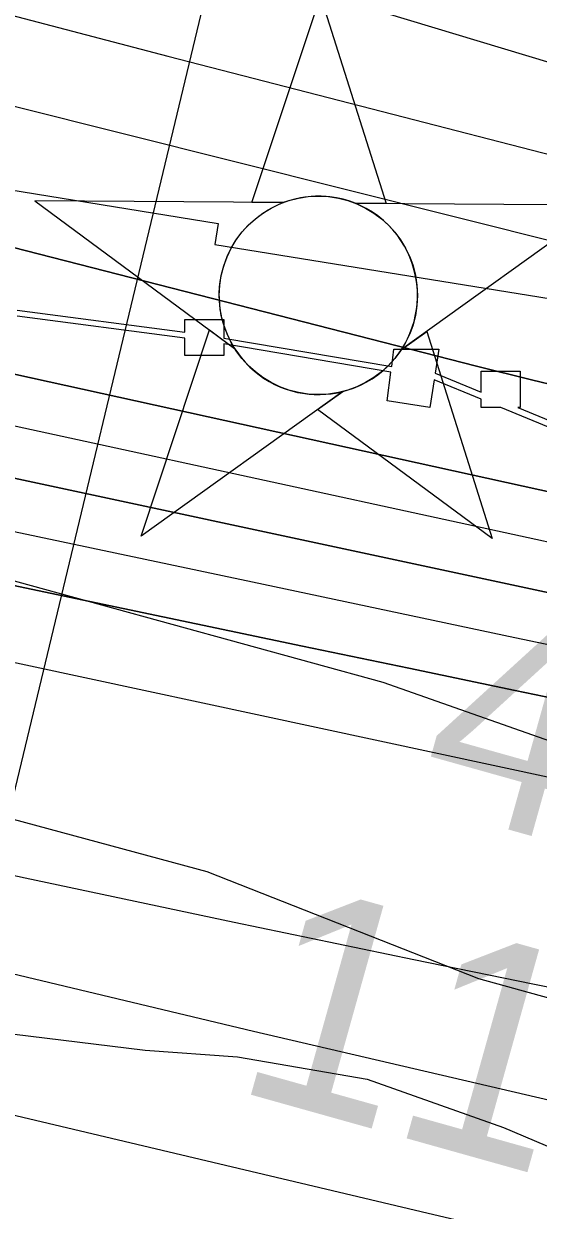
# Model space of a CAD drawing. Extents: x 3567028 to 3605064, y 510945 to 536587.
# Drawn here: x 3592349.3 to 3592507.9, y 522044.2 to 522409.4 of the extents above; entities that cross this region are included whole.
import ezdxf

# ---------------------------------------------------------------- set-up
doc = ezdxf.new("R2010")
doc.units = 0
for name, color, linetype in [('V-CHAN-DOCK', 7, 'Continuous'), ('V-CHAN-NAID', 7, 'Continuous'), ('V-LEVE-TOET', 7, 'Continuous'), ('V-RIVR-EDGE', 7, 'Continuous'), ('V-RIVR-RANG', 7, 'Continuous'), ('V-RRAP-RVMT', 7, 'Continuous'), ('V-SITE-VEGE', 7, 'Continuous'), ('V-TOPO-DPTH', 7, 'Continuous'), ('V-TOPO-MAJR', 7, 'Continuous'), ('V-TOPO-MINR', 7, 'Continuous'), ('V-TOPO-WATR', 7, 'Continuous')]:
    doc.layers.add(name, color=color, linetype=linetype)

msp = doc.modelspace()

# ---------------------------------------------------------------- linework, layer by layer
at = {"layer": 'V-CHAN-DOCK'}
for points in [[(3592347.367, 522321.253), (3592399.007, 522314.489), (3592399.005, 522318.409), (3592411.004, 522318.41500000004), (3592411.008, 522312.693), (3592462.735, 522303.944), (3592463.437, 522309.299), (3592477.273, 522309.291), (3592476.122, 522301.84), (3592490.3170000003, 522295.987), (3592490.313, 522302.44200000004), (3592502.312, 522302.449), (3592502.318, 522291.336), (3592501.595, 522291.336), (3592667.43, 522222.958), (3592678.227, 522250.286), (3592716.8140000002, 522235.043), (3592715.48, 522231.672), (3592721.5670000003, 522229.265), (3592710.6920000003, 522201.74), (3592694.4390000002, 522208.163), (3592576.661, 521910.064)], [(3592571.6780000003, 521911.381), (3592689.579, 522209.82), (3592665.931, 522219.161), (3592666.6950000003, 522221.098), (3592496.357, 522291.33400000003), (3592490.319, 522291.33), (3592490.3170000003, 522293.824), (3592475.809, 522299.80700000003), (3592474.4960000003, 522291.30700000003), (3592461.352, 522293.39), (3592462.4990000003, 522302.148), (3592411.008, 522310.856), (3592411.0100000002, 522307.302), (3592399.011, 522307.29600000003), (3592399.007, 522312.662), (3592347.369, 522319.427)]]:
    msp.add_lwpolyline(points, dxfattribs=at)
at = {"layer": 'V-CHAN-NAID'}
for points in [[(3592429.257310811, 522354.357174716), (3592419.670310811, 522354.425174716), (3592440.7963108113, 522417.909174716), (3592461.020310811, 522354.132174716), (3592451.433310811, 522354.200174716), (3592449.856310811, 522354.778174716), (3592447.761310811, 522355.398174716), (3592445.721310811, 522355.849174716), (3592443.6853108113, 522356.157174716), (3592442.518310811, 522356.271174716), (3592440.984310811, 522356.352174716), (3592439.2623108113, 522356.35017471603), (3592437.892310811, 522356.280174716), (3592435.9863108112, 522356.079174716), (3592434.6203108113, 522355.860174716), (3592432.8363108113, 522355.476174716), (3592431.306310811, 522355.056174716), (3592430.274310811, 522354.72517471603)], [(3592429.257310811, 522354.357174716), (3592352.766310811, 522354.89917471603), (3592414.331310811, 522309.500174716), (3592413.218310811, 522311.409174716), (3592412.408310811, 522313.037174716), (3592411.5833108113, 522315.005174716), (3592410.8873108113, 522317.059174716), (3592410.522310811, 522318.382174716), (3592410.161310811, 522320.00817471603), (3592409.917310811, 522321.453174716), (3592409.729310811, 522323.05117471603), (3592409.6203108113, 522324.787174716), (3592409.608310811, 522326.368174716), (3592409.715310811, 522328.442174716), (3592409.8983108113, 522330.060174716), (3592410.2903108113, 522332.26317471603), (3592410.771310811, 522334.186174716), (3592411.374310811, 522336.07317471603), (3592412.0293108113, 522337.75217471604), (3592412.7563108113, 522339.340174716), (3592413.570310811, 522340.875174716), (3592414.6313108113, 522342.612174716), (3592415.662310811, 522344.082174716), (3592416.662310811, 522345.351174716), (3592417.664310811, 522346.49717471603), (3592418.973310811, 522347.83417471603), (3592420.024310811, 522348.799174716), (3592421.741310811, 522350.196174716), (3592422.953310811, 522351.066174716), (3592424.6403108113, 522352.136174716), (3592426.371310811, 522353.081174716), (3592427.817310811, 522353.765174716)], [(3592451.433310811, 522354.200174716), (3592527.925310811, 522353.657174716), (3592465.7223108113, 522309.135174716), (3592466.633310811, 522310.624174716), (3592467.6113108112, 522312.471174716), (3592468.326310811, 522314.056174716), (3592469.065310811, 522316.011174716), (3592469.610310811, 522317.79617471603), (3592470.008310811, 522319.435174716), (3592470.369310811, 522321.445174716), (3592470.555310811, 522323.018174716), (3592470.679310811, 522325.224174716), (3592470.649310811, 522327.286174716), (3592470.4613108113, 522329.506174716), (3592470.195310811, 522331.264174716), (3592469.704310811, 522333.496174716), (3592469.064310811, 522335.636174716), (3592468.314310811, 522337.618174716), (3592467.666310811, 522339.061174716), (3592466.659310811, 522340.977174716), (3592465.5973108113, 522342.699174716), (3592464.383310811, 522344.401174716), (3592463.122310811, 522345.940174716), (3592461.8503108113, 522347.306174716), (3592460.218310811, 522348.838174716), (3592458.4753108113, 522350.250174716), (3592456.792310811, 522351.427174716), (3592454.905310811, 522352.559174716), (3592453.433310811, 522353.320174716)], [(3592447.6913108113, 522296.229174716), (3592385.488310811, 522251.707174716), (3592406.6143108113, 522315.190174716), (3592414.331310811, 522309.500174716), (3592414.966310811, 522308.536174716), (3592416.349310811, 522306.677174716), (3592417.562310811, 522305.261174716), (3592419.028310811, 522303.75817471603), (3592420.417310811, 522302.507174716), (3592421.871310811, 522301.351174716), (3592423.274310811, 522300.364174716), (3592424.9523108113, 522299.328174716), (3592426.666310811, 522298.417174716), (3592428.457310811, 522297.606174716), (3592429.903310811, 522297.050174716), (3592431.531310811, 522296.521174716), (3592433.757310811, 522295.957174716), (3592435.289310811, 522295.670174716), (3592437.314310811, 522295.413174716), (3592438.851310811, 522295.309174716), (3592440.712310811, 522295.287174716), (3592442.4013108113, 522295.365174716), (3592444.1113108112, 522295.541174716), (3592446.013310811, 522295.852174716)], [(3592465.7223108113, 522309.135174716), (3592473.518310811, 522314.716174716), (3592493.7423108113, 522250.939174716), (3592439.894310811, 522290.64917471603), (3592447.6913108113, 522296.229174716), (3592449.357310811, 522296.705174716), (3592450.9693108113, 522297.265174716), (3592453.127310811, 522298.179174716), (3592454.862310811, 522299.063174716), (3592456.7283108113, 522300.177174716), (3592458.467310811, 522301.389174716), (3592460.019310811, 522302.634174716), (3592461.306310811, 522303.802174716), (3592462.690310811, 522305.222174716), (3592463.894310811, 522306.624174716), (3592465.013310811, 522308.096174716)]]:
    msp.add_lwpolyline(points, close=True, dxfattribs=at)
msp.add_circle((3592440.142905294, 522325.8228309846), 30.540600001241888, dxfattribs=at)
at = {"layer": 'V-LEVE-TOET'}
msp.add_lwpolyline([(3592134.8910000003, 522158.597), (3592166.7090000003, 522140.292), (3592191.7600000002, 522130.12), (3592219.522, 522121.977), (3592270.985, 522110.434), (3592320.417, 522101.601), (3592386.7800000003, 522093.438), (3592415.223, 522091.39), (3592455.1750000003, 522084.593), (3592497.153, 522069.67100000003), (3592535.748, 522053.393), (3592561.473, 522039.83400000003), (3592583.132, 522017.474), (3592592.607, 522006.631), (3592608.853, 521994.434), (3592629.841, 521986.295), (3592658.282, 521978.152), (3592678.596, 521974.076), (3592698.9080000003, 521965.26), (3592727.342, 521952.376)], dxfattribs=at)
at = {"layer": 'V-RIVR-EDGE'}
msp.add_lwpolyline([(3592134.2182588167, 522274.77167397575), (3592214.037461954, 522264.9690778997), (3592259.057230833, 522263.05677704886), (3592329.8448698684, 522242.4706340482), (3592460.0273714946, 522206.72945880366), (3592513.410097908, 522187.9873330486), (3592584.8292328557, 522180.00648782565), (3592633.4271886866, 522168.4801130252), (3592689.847156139, 522164.13831622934), (3592755.8366647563, 522145.365017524), (3592807.427328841, 522130.22928282), (3592855.4412903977, 522125.3079450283), (3592896.205359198, 522101.7944085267), (3592917.2107251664, 522099.341161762), (3592955.61951933, 522094.44357478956), (3592997.605016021, 522079.3315909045), (3593100.2171941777, 522061.66838812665)], dxfattribs=at)
at = {"layer": 'V-RIVR-RANG'}
msp.add_line((3592307.0394999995, 522008.90059999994), (3592498.5794999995, 522806.2163), dxfattribs=at)
at = {"layer": 'V-RRAP-RVMT'}
msp.add_lwpolyline([(3592090.471000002, 522395.7410000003), (3592182.1920000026, 522378.46000000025), (3592182.0760000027, 522377.76000000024), (3592327.7970000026, 522354.1690000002), (3592328.8730000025, 522360.93200000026), (3592409.2720000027, 522347.92100000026), (3592408.2180000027, 522341.51600000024), (3592555.1630000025, 522317.72600000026), (3592555.4530000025, 522319.56200000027), (3592632.5860000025, 522306.99400000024), (3592626.8190000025, 522285.7790000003), (3592750.4540000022, 522252.19500000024), (3592750.1600000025, 522251.14000000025), (3592872.5190000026, 522217.90600000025), (3592872.4580000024, 522217.68800000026), (3592917.1480000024, 522205.5550000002), (3592887.0500000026, 522094.77500000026), (3592983.8480000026, 522068.48400000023), (3592986.2050000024, 522077.0450000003), (3593108.9020000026, 522044.89000000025)], dxfattribs=at)
at = {"layer": 'V-SITE-VEGE'}
for points in [[(3592281.349, 522182.059), (3592405.761, 522148.48600000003), (3592489.4960000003, 522115.536), (3592511.0270000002, 522109.541), (3592532.561, 522109.52900000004), (3592556.488, 522107.123), (3592591.7770000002, 522100.522), (3592615.11, 522096.319), (3592639.6350000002, 522095.707), (3592661.774, 522101.677), (3592677.9280000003, 522108.24700000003), (3592703.055, 522111.82300000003), (3592735.958, 522110.00800000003)], [(3592671.389, 522033.276), (3592633.108, 522044.663), (3592583.4620000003, 522056.658), (3592530.829, 522073.43700000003), (3592420.173, 522099.226), (3592259.272, 522137.60500000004)]]:
    msp.add_lwpolyline(points, dxfattribs=at)
at = {"layer": 'V-TOPO-DPTH'}
for points in [[(3591799.0710413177, 522521.2304718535), (3592550.8174883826, 522332.81301118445), (3592576.5248170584, 522326.5333149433), (3592602.279463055, 522320.4597924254), (3592628.1050850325, 522314.6955304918), (3592653.9780243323, 522309.13744228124), (3592834.015527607, 522271.5892209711), (3592950.059819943, 522248.027316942), (3593066.2602072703, 522225.286017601), (3593182.694737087, 522203.77562529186), (3593299.285361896, 522183.08583767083), (3593549.9960097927, 522139.96264897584), (3593561.8002324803, 522137.98894096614), (3593573.6159331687, 522136.08879461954), (3593585.448850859, 522134.2989907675), (3593597.29324655, 522132.58274857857), (3593781.3788968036, 522106.785302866), (3593885.3464894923, 522092.8195445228), (3593989.409735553, 522079.6455801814), (3594093.6164616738, 522067.65930684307), (3594197.9188411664, 522056.46482750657), (3594872.6316205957, 521987.9395933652)], [(3591799.0710413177, 522521.2304718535), (3592550.8174883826, 522332.81301118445), (3592576.5248170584, 522326.5333149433), (3592602.279463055, 522320.4597924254), (3592628.1050850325, 522314.6955304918), (3592653.9780243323, 522309.13744228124), (3592834.015527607, 522271.5892209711), (3592950.059819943, 522248.027316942), (3593066.2602072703, 522225.286017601), (3593182.694737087, 522203.77562529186), (3593299.285361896, 522183.08583767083), (3593549.9960097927, 522139.96264897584), (3593561.8002324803, 522137.98894096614), (3593573.6159331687, 522136.08879461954), (3593585.448850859, 522134.2989907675), (3593597.29324655, 522132.58274857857), (3593781.3788968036, 522106.785302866), (3593885.3464894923, 522092.8195445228), (3593989.409735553, 522079.6455801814), (3594093.6164616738, 522067.65930684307), (3594197.9188411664, 522056.46482750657), (3594872.6316205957, 521987.9395933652)], [(3591765.7125705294, 522489.193563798), (3592488.8404057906, 522304.0156925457), (3592505.834076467, 522299.78340100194), (3592522.862710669, 522295.701333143), (3592539.943790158, 522291.8446008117), (3592557.059833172, 522288.13809216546), (3592574.214367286, 522284.6064934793), (3592591.3852432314, 522281.1578136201), (3592608.5806319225, 522277.83351200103), (3592625.792362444, 522274.5921292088), (3593126.6171407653, 522182.1504047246), (3593200.001127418, 522168.83171115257), (3593273.4360976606, 522155.80551216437), (3593346.947543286, 522143.21805505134), (3593420.509972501, 522130.92309252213), (3593514.7619984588, 522115.4592758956), (3593541.2523569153, 522111.21983504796), (3593567.763647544, 522107.1193401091), (3593594.306336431, 522103.2272640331), (3593620.86995749, 522099.4741338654), (3594244.838902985, 522013.8134125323), (3594350.5124905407, 521999.758359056)], [(3594350.5124905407, 521999.758359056), (3594244.838902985, 522013.8134125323), (3593620.86995749, 522099.4741338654), (3593594.306336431, 522103.2272640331), (3593567.763647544, 522107.1193401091), (3593541.2523569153, 522111.21983504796), (3593514.7619984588, 522115.4592758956), (3593420.509972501, 522130.92309252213), (3593346.947543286, 522143.21805505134), (3593273.4360976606, 522155.80551216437), (3593200.001127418, 522168.83171115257), (3593126.6171407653, 522182.1504047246), (3592625.792362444, 522274.5921292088), (3592608.5806319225, 522277.83351200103), (3592591.3852432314, 522281.1578136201), (3592574.214367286, 522284.6064934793), (3592557.059833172, 522288.13809216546), (3592539.943790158, 522291.8446008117), (3592522.862710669, 522295.701333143), (3592505.834076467, 522299.78340100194), (3592488.8404057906, 522304.0156925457), (3591765.7125705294, 522489.193563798)], [(3591734.075284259, 522436.2715022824), (3592557.341076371, 522255.1814884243), (3592570.00516961, 522252.4316327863), (3592582.678869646, 522249.72740353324), (3592595.3669798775, 522247.0916138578), (3592608.064696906, 522244.5014505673), (3592690.1392295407, 522227.98992307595), (3592743.9214644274, 522217.3918383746), (3592797.7570861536, 522207.07853921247), (3592851.6727881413, 522197.1924183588), (3592905.641876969, 522187.59108304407), (3593185.167540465, 522139.0047226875)], [(3593185.167540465, 522139.0047226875), (3592905.641876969, 522187.59108304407), (3592851.6727881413, 522197.1924183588), (3592797.7570861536, 522207.07853921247), (3592743.9214644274, 522217.3918383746), (3592690.1392295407, 522227.98992307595), (3592608.064696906, 522244.5014505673), (3592595.3669798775, 522247.0916138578), (3592582.678869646, 522249.72740353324), (3592570.00516961, 522252.4316327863), (3592557.341076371, 522255.1814884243), (3591734.075284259, 522436.2715022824)], [(3591763.3568588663, 522358.99827497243), (3592369.725327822, 522231.6124891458), (3592402.478800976, 522224.7413375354), (3592435.234862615, 522217.88256547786), (3592467.99480698, 522211.0423627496), (3592500.7573398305, 522204.2145395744), (3592533.524525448, 522197.4091176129), (3592566.295326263, 522190.6211843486), (3592599.0715498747, 522183.85948412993), (3592631.8513886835, 522177.1152726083), (3593198.6546203, 522060.7360903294), (3593256.285676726, 522049.13952262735), (3593313.9748906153, 522037.84638214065), (3593371.7513407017, 522027.0083824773), (3593429.5859482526, 522016.4738100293), (3593479.5685394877, 522007.5728983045), (3593512.477345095, 522001.8495557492), (3593545.4153053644, 521996.30374753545), (3593578.3969976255, 521991.024240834), (3593611.407844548, 521985.9222684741), (3594624.06111235, 521833.5983413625)], [(3594624.06111235, 521833.5983413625), (3593611.407844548, 521985.9222684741), (3593578.3969976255, 521991.024240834), (3593545.4153053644, 521996.30374753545), (3593512.477345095, 522001.8495557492), (3593479.5685394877, 522007.5728983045), (3593429.5859482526, 522016.4738100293), (3593371.7513407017, 522027.0083824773), (3593313.9748906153, 522037.84638214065), (3593256.285676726, 522049.13952262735), (3593198.6546203, 522060.7360903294), (3592631.8513886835, 522177.1152726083), (3592599.0715498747, 522183.85948412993), (3592566.295326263, 522190.6211843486), (3592533.524525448, 522197.4091176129), (3592500.7573398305, 522204.2145395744), (3592467.99480698, 522211.0423627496), (3592435.234862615, 522217.88256547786), (3592402.478800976, 522224.7413375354), (3592369.725327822, 522231.6124891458), (3591763.3568588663, 522358.99827497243)], [(3594823.823701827, 521862.7340738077), (3594319.8632097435, 521927.8409469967), (3594191.992688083, 521944.777532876), (3594064.1986424, 521962.2601033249), (3593936.519310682, 521980.5616506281), (3593808.916454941, 521999.40918250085), (3593577.456006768, 522034.3555177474), (3593565.646717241, 522036.17639234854), (3593553.8453999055, 522038.0465730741), (3593542.0560408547, 522039.9907129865), (3593530.274653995, 522041.98415902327), (3593277.4404862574, 522085.58025873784), (3593159.9798399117, 522106.35588446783), (3593042.645416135, 522127.8055339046), (3592925.5003262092, 522150.26621890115), (3592808.4814588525, 522173.40092760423), (3592629.4657772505, 522209.5952091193), (3592602.0592213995, 522215.1854032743), (3592574.665715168, 522220.8382909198), (3592547.291783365, 522226.5852188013), (3592519.9309011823, 522232.394840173), (3592293.083080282, 522280.9693731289), (3592194.65820034, 522302.1831374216), (3592096.2718389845, 522323.5729365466)], [(3594823.823701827, 521862.7340738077), (3594319.8632097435, 521927.8409469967), (3594191.992688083, 521944.777532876), (3594064.1986424, 521962.2601033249), (3593936.519310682, 521980.5616506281), (3593808.916454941, 521999.40918250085), (3593577.456006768, 522034.3555177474), (3593565.646717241, 522036.17639234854), (3593553.8453999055, 522038.0465730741), (3593542.0560408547, 522039.9907129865), (3593530.274653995, 522041.98415902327), (3593277.4404862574, 522085.58025873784), (3593159.9798399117, 522106.35588446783), (3593042.645416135, 522127.8055339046), (3592925.5003262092, 522150.26621890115), (3592808.4814588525, 522173.40092760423), (3592629.4657772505, 522209.5952091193), (3592602.0592213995, 522215.1854032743), (3592574.665715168, 522220.8382909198), (3592547.291783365, 522226.5852188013), (3592519.9309011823, 522232.394840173), (3592293.083080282, 522280.9693731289), (3592194.65820034, 522302.1831374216), (3592096.2718389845, 522323.5729365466)], [(3591720.141122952, 522290.66221518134), (3592157.3519301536, 522189.3992752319), (3592221.4398151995, 522174.7790281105), (3592285.5900050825, 522160.44195740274), (3592349.8336522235, 522146.52965131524), (3592414.1396042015, 522132.90052164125), (3592469.54358188, 522121.34948884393), (3592506.224448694, 522113.863958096), (3592542.9455359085, 522106.585964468), (3592579.7269537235, 522099.6192765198), (3592616.5485919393, 522092.8601256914), (3592845.394361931, 522051.85327349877), (3592959.9014434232, 522031.6738438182), (3593074.4828211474, 522011.93317794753), (3593189.175643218, 521992.85065779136)]]:
    msp.add_lwpolyline(points, dxfattribs=at)
at = {"layer": 'V-TOPO-MAJR'}
msp.add_lwpolyline([(3592072.3250584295, 522486.9420019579), (3592179.1769451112, 522456.7285166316), (3592286.352561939, 522427.6842824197), (3592393.743998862, 522399.4195489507), (3592581.8255707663, 522351.0148458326), (3592595.359575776, 522347.6290992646), (3592608.9221610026, 522344.3657651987), (3592622.5276165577, 522341.286049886), (3592636.1616523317, 522338.32874707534), (3592732.4039522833, 522318.13334268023), (3592794.224888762, 522305.3948085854), (3592856.104893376, 522292.9557349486), (3592918.0735001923, 522280.96585199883), (3592980.101175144, 522269.27542950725), (3593577.6274230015, 522158.9016961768)], dxfattribs=at)
at = {"layer": 'V-TOPO-MINR'}
for points in [[(3591769.120981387, 522621.1122721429), (3592547.8747882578, 522386.51295852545), (3592559.08121572, 522383.2033463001), (3592570.310590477, 522379.9752239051), (3592581.574386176, 522376.86933625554), (3592592.861129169, 522373.8449384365), (3592612.4258062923, 522368.7161775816), (3592617.0112482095, 522367.60681145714), (3592618.5480797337, 522367.2724351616), (3592629.393504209, 522364.9970847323), (3592636.3618466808, 522363.5679069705), (3592643.3383384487, 522362.1807017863), (3592650.32705416, 522360.85645546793), (3592657.3239191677, 522359.57418172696), (3592678.8179534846, 522355.7351738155), (3592696.571186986, 522352.5833826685), (3592714.328738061, 522349.4562595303), (3592732.092765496, 522346.3661384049), (3592749.861110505, 522343.30068528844), (3593175.8952781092, 522270.2567920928)], [(3591799.0710413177, 522521.2304718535), (3592550.8174883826, 522332.81301118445), (3592576.5248170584, 522326.5333149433), (3592602.279463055, 522320.4597924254), (3592628.1050850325, 522314.6955304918), (3592653.9780243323, 522309.13744228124), (3592834.015527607, 522271.5892209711), (3592950.059819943, 522248.027316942), (3593066.2602072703, 522225.286017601), (3593182.694737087, 522203.77562529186), (3593299.285361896, 522183.08583767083), (3593549.9960097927, 522139.96264897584), (3593561.8002324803, 522137.98894096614), (3593573.6159331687, 522136.08879461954), (3593585.448850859, 522134.2989907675), (3593597.29324655, 522132.58274857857), (3593781.3788968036, 522106.785302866), (3593885.3464894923, 522092.8195445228), (3593989.409735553, 522079.6455801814), (3594093.6164616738, 522067.65930684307), (3594197.9188411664, 522056.46482750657), (3594872.6316205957, 521987.9395933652)], [(3591765.7125705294, 522489.193563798), (3592488.8404057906, 522304.0156925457), (3592505.834076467, 522299.78340100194), (3592522.862710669, 522295.701333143), (3592539.943790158, 522291.8446008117), (3592557.059833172, 522288.13809216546), (3592574.214367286, 522284.6064934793), (3592591.3852432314, 522281.1578136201), (3592608.5806319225, 522277.83351200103), (3592625.792362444, 522274.5921292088), (3593126.6171407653, 522182.1504047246), (3593200.001127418, 522168.83171115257), (3593273.4360976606, 522155.80551216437), (3593346.947543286, 522143.21805505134), (3593420.509972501, 522130.92309252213), (3593514.7619984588, 522115.4592758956), (3593541.2523569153, 522111.21983504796), (3593567.763647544, 522107.1193401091), (3593594.306336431, 522103.2272640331), (3593620.86995749, 522099.4741338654), (3594244.838902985, 522013.8134125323), (3594350.5124905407, 521999.758359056)], [(3591734.075284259, 522436.2715022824), (3592557.341076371, 522255.1814884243), (3592570.00516961, 522252.4316327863), (3592582.678869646, 522249.72740353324), (3592595.3669798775, 522247.0916138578), (3592608.064696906, 522244.5014505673), (3592690.1392295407, 522227.98992307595), (3592743.9214644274, 522217.3918383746), (3592797.7570861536, 522207.07853921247), (3592851.6727881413, 522197.1924183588), (3592905.641876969, 522187.59108304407), (3593185.167540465, 522139.0047226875)], [(3592020.0731681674, 522356.52714190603), (3592538.8092733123, 522243.92904408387), (3592558.754067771, 522239.64879582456), (3592578.7119208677, 522235.4310649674), (3592598.68936192, 522231.30711021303), (3592618.6798616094, 522227.2456728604), (3592747.265812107, 522201.43533599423), (3592831.625723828, 522184.8737724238), (3592916.0744771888, 522168.7896651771), (3593000.656493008, 522153.42174241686), (3593085.327350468, 522138.53127598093), (3593553.91151994, 522058.1700118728), (3593557.7778343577, 522057.5245293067), (3593561.6497050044, 522056.913257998), (3593601.7963358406, 522050.7569005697), (3593623.815191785, 522047.4384744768), (3593645.8450018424, 522044.19582388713), (3593667.891243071, 522041.06683655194), (3593689.9484384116, 522038.01362471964), (3594847.400447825, 521880.8372108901)], [(3592096.2718389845, 522323.5729365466), (3592194.65820034, 522302.1831374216), (3592293.083080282, 522280.9693731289), (3592519.9309011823, 522232.394840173), (3592547.291783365, 522226.5852188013), (3592574.665715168, 522220.8382909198), (3592602.0592213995, 522215.1854032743), (3592629.4657772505, 522209.5952091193), (3592808.4814588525, 522173.40092760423), (3592925.5003262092, 522150.26621890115), (3593042.645416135, 522127.8055339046), (3593159.9798399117, 522106.35588446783), (3593277.4404862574, 522085.58025873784), (3593530.274653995, 522041.98415902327), (3593542.0560408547, 522039.9907129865), (3593553.8453999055, 522038.0465730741), (3593565.646717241, 522036.17639234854), (3593577.456006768, 522034.3555177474), (3593808.916454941, 521999.40918250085), (3593936.519310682, 521980.5616506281), (3594064.1986424, 521962.2601033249), (3594191.992688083, 521944.777532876), (3594319.8632097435, 521927.8409469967), (3594823.823701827, 521862.7340738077)], [(3592118.546908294, 522302.1056239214), (3592193.8270288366, 522285.8373651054), (3592269.12511221, 522269.6530200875), (3592344.45013983, 522253.5945457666), (3592419.7931302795, 522237.6199852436), (3592500.6575960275, 522220.5453377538), (3592535.589576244, 522213.20840047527), (3592570.5318902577, 522205.9212809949), (3592605.4897049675, 522198.7088882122), (3592640.457853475, 522191.5463132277), (3592988.2248683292, 522120.70000138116), (3593081.538890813, 522102.09657184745), (3593174.951603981, 522084.0146730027), (3593268.5123531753, 522066.7150701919), (3593362.1717930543, 522049.93699807), (3593505.2358298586, 522024.92597004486), (3593527.450366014, 522021.12518909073), (3593549.682346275, 522017.4318160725), (3593571.9404926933, 522013.89955495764), (3593594.2160832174, 522010.4747017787), (3594308.4338619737, 521903.31043426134), (3594400.970720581, 521889.83250031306)], [(3591720.141122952, 522290.66221518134), (3592157.3519301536, 522189.3992752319), (3592221.4398151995, 522174.7790281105), (3592285.5900050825, 522160.44195740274), (3592349.8336522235, 522146.52965131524), (3592414.1396042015, 522132.90052164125), (3592469.54358188, 522121.34948884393), (3592506.224448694, 522113.863958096), (3592542.9455359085, 522106.585964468), (3592579.7269537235, 522099.6192765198), (3592616.5485919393, 522092.8601256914), (3592845.394361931, 522051.85327349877), (3592959.9014434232, 522031.6738438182), (3593074.4828211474, 522011.93317794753), (3593189.175643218, 521992.85065779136)], [(3592057.6296024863, 522274.5622902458), (3592149.9427728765, 522254.94125412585), (3592242.23527525, 522235.22259840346), (3592548.511040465, 522169.5315778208), (3592554.148680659, 522168.3400471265), (3592559.7909210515, 522167.1710593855), (3592565.4400617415, 522166.03588607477), (3592571.093802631, 522164.92325571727), (3592605.116217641, 522158.3335723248), (3592627.785851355, 522153.94941691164), (3592650.4571315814, 522149.5738055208), (3592673.130881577, 522145.2110101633), (3592695.806278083, 522140.8567588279), (3592815.175651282, 522117.9697910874), (3592897.5109179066, 522102.04641421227), (3592979.811450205, 522085.94697528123), (3593062.059881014, 522069.58344326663), (3593144.273577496, 522053.0438491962)], [(3592053.10709743, 522142.87335498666), (3592471.835987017, 522043.84026034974), (3592497.0627479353, 522037.8972322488), (3592522.2963884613, 522031.98367617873), (3592547.5403484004, 522026.1143281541), (3592572.791187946, 522020.2744521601), (3593448.9572851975, 521878.41963356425), (3593456.3346981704, 521877.8780127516), (3593463.703554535, 521877.2463025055), (3593471.05957599, 521876.4794581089), (3593478.4070408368, 521875.6225242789), (3593479.6330967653, 521875.4681109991), (3593486.3582768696, 521874.59998868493), (3593493.079678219, 521873.7041683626), (3593499.795411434, 521872.7668010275), (3593506.5073658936, 521871.80173568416), (3593513.2195297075, 521870.8383438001), (3593519.935751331, 521869.90488056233), (3593526.6580596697, 521869.01631029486), (3593533.3844258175, 521868.157668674), (3594817.851510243, 521708.55048502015)]]:
    msp.add_lwpolyline(points, dxfattribs=at)
at = {"layer": 'V-TOPO-WATR'}
msp.add_lwpolyline([(3591763.3568588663, 522358.99827497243), (3592369.725327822, 522231.6124891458), (3592402.478800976, 522224.7413375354), (3592435.234862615, 522217.88256547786), (3592467.99480698, 522211.0423627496), (3592500.7573398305, 522204.2145395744), (3592533.524525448, 522197.4091176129), (3592566.295326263, 522190.6211843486), (3592599.0715498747, 522183.85948412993), (3592631.8513886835, 522177.1152726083), (3593198.6546203, 522060.7360903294), (3593256.285676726, 522049.13952262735), (3593313.9748906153, 522037.84638214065), (3593371.7513407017, 522027.0083824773), (3593429.5859482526, 522016.4738100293), (3593479.5685394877, 522007.5728983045), (3593512.477345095, 522001.8495557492), (3593545.4153053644, 521996.30374753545), (3593578.3969976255, 521991.024240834), (3593611.407844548, 521985.9222684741), (3594624.06111235, 521833.5983413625)], dxfattribs=at)

# ---------------------------------------------------------------- texts
at = {"layer": 'V-RIVR-RANG'}
for s, p in [('4.0', (3592468.7310666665, 522169.78892157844)), ('11.5', (3592412.7948126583, 522081.60475811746))]:
    msp.add_text(s, height=67.0000000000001, rotation=344.35832571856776, dxfattribs=at).set_placement(p)

doc.saveas('drawing.dxf')
